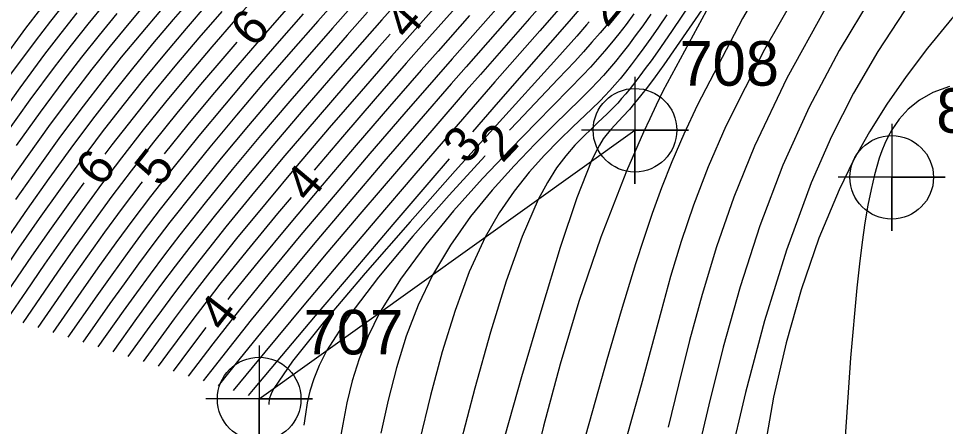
# Model space of a CAD drawing. Extents: x 2602990 to 2605851, y 618069 to 619180.
# Drawn here: x 2603758.8 to 2603810.8, y 618243.8 to 618266.7 of the extents above; entities that cross this region are included whole.
import ezdxf

# ---------------------------------------------------------------- set-up
doc = ezdxf.new("R2010")
doc.units = 0
for name, color, linetype in [('DTM Contours Major', 7, 'Continuous'), ('DTM Contours Major Text', 7, 'Continuous'), ('DTM Contours Minor', 7, 'Continuous'), ('DTM Contours Minor Text', 7, 'Continuous'), ('Exist DTM Breakline', 7, 'Continuous'), ('Exist DTM Breakline Cogo Number', 7, 'Continuous'), ('Exist DTM Breakline Cogo Point CELL', 7, 'Continuous'), ('Exist DTM Regular Point Underwater CELL', 7, 'Continuous'), ('Exist DTM Regular Point Underwater Cogo Number', 7, 'Continuous')]:
    doc.layers.add(name, color=color, linetype=linetype)

# ---------------------------------------------------------------- blocks, each defined once
blk = doc.blocks.new('EXIST DTM BREAKLINE COGO POINT')
at = {"layer": 'Exist DTM Breakline Cogo Point CELL'}
blk.add_lwpolyline([(0, 0.06), (0, -0.06), (0, 0), (0.06, 0), (-0.06, 0)], dxfattribs=at)
blk.add_circle((0, 0), 0.0469, dxfattribs=at)
blk = doc.blocks.new('EXIST DTM REGULAR POINT UNDERWATER')
at = {"layer": 'Exist DTM Regular Point Underwater CELL'}
blk.add_lwpolyline([(0, 0.06), (0, -0.06), (0, 0), (0.06, 0), (-0.06, 0)], dxfattribs=at)
blk.add_circle((0, 0), 0.0469, dxfattribs=at)

msp = doc.modelspace()

# ---------------------------------------------------------------- linework, layer by layer
at = {"layer": 'DTM Contours Major'}
for points in [[(2603811.978, 618271.704), (2603810.161, 618269.396), (2603808.509, 618267.125), (2603807.009, 618264.846), (2603805.645, 618262.509), (2603804.404, 618260.069), (2603803.269, 618257.478), (2603801.884, 618253.698), (2603800.661, 618249.718), (2603799.593, 618245.703), (2603798.672, 618241.817)], [(2603783.63, 618268.977), (2603780.766, 618265.743), (2603779.736, 618264.572), (2603778.024, 618262.612), (2603776.243, 618260.548), (2603774.447, 618258.441), (2603772.695, 618256.35), (2603771.04, 618254.337), (2603769.542, 618252.46), (2603768.826, 618251.539), (2603768.161, 618250.664), (2603767.535, 618249.826), (2603766.938, 618249.016), (2603765.795, 618247.441)], [(2603770.212, 618267.092), (2603768.935, 618265.612), (2603767.679, 618264.126), (2603766.444, 618262.631), (2603765.234, 618261.123), (2603764.048, 618259.596), (2603763.662, 618259.081)], [(2603793.329, 618266.946), (2603792.893, 618266.362), (2603792.479, 618265.827), (2603792.08, 618265.331), (2603791.687, 618264.862), (2603791.293, 618264.41), (2603790.889, 618263.965), (2603790.468, 618263.515), (2603789.702, 618262.72), (2603787.86, 618260.854), (2603786.419, 618259.378), (2603784.84, 618257.706), (2603783.218, 618255.894), (2603781.65, 618253.996), (2603780.232, 618252.069), (2603779.059, 618250.168), (2603778.418, 618248.863), (2603777.92, 618247.593), (2603777.536, 618246.349), (2603777.237, 618245.126), (2603776.995, 618243.916), (2603776.782, 618242.713)], [(2603762.47, 618257.475), (2603761.761, 618256.5), (2603760.646, 618254.929), (2603759.544, 618253.346), (2603758.45, 618251.756), (2603757.361, 618250.163)]]:
    msp.add_lwpolyline(points, dxfattribs=at)
at = {"layer": 'DTM Contours Minor'}
for points in [[(2603814.724, 618303.992), (2603814.1, 618303.033), (2603812.671, 618300.798), (2603807.642, 618292.889), (2603804.749, 618288.355), (2603801.838, 618283.82), (2603799.084, 618279.572), (2603796.662, 618275.9), (2603795.812, 618274.637), (2603795.035, 618273.5), (2603794.321, 618272.476), (2603793.66, 618271.547), (2603793.041, 618270.701), (2603792.455, 618269.921), (2603791.891, 618269.192), (2603791.341, 618268.503), (2603790.799, 618267.842), (2603790.255, 618267.195), (2603789.704, 618266.551), (2603788.641, 618265.33), (2603785.721, 618262.001), (2603784.28, 618260.339)], [(2603816.586, 618304.186), (2603816.107, 618303.451), (2603815.011, 618301.736), (2603811.82, 618296.71), (2603808.755, 618291.894), (2603805.428, 618286.685), (2603802.083, 618281.477), (2603798.965, 618276.664), (2603796.318, 618272.638), (2603795.592, 618271.554), (2603794.933, 618270.583), (2603794.333, 618269.713), (2603793.782, 618268.931), (2603793.27, 618268.224), (2603792.789, 618267.578), (2603792.328, 618266.981), (2603791.879, 618266.421), (2603791.432, 618265.883), (2603790.977, 618265.356), (2603790.506, 618264.827), (2603790.009, 618264.282), (2603789.088, 618263.297), (2603786.807, 618260.9), (2603786.356, 618260.422)], [(2603814.434, 618293.559), (2603810.489, 618287.56), (2603798.103, 618268.467), (2603794.947, 618262.605), (2603794.575, 618261.827), (2603794.218, 618261.064), (2603793.876, 618260.315), (2603793.546, 618259.576), (2603793.229, 618258.846), (2603792.922, 618258.123), (2603791.475, 618254.423), (2603790.244, 618250.817), (2603789.185, 618247.284), (2603788.255, 618243.807), (2603787.411, 618240.367)], [(2603810.91, 618288.251), (2603806.369, 618281.198), (2603801.934, 618274.383), (2603798.013, 618268.465), (2603795.009, 618264.1), (2603794.519, 618263.423), (2603794.086, 618262.842), (2603793.705, 618262.349), (2603793.371, 618261.935), (2603793.076, 618261.589), (2603792.713, 618261.187), (2603792.253, 618260.706), (2603792.037, 618260.471), (2603791.825, 618260.22), (2603791.613, 618259.932), (2603791.396, 618259.589), (2603791.168, 618259.171), (2603790.925, 618258.659), (2603790.131, 618256.625), (2603789.199, 618253.831), (2603788.156, 618250.43), (2603787.032, 618246.573), (2603785.852, 618242.412)], [(2603813.485, 618288.181), (2603809.82, 618283.179), (2603806.106, 618277.697), (2603802.566, 618272.084), (2603799.421, 618266.687), (2603796.894, 618261.855), (2603796.123, 618260.2), (2603795.457, 618258.652), (2603794.874, 618257.181), (2603794.356, 618255.756), (2603793.879, 618254.347), (2603793.423, 618252.925), (2603792.615, 618250.284), (2603791.806, 618247.526), (2603790.998, 618244.674), (2603790.191, 618241.752)], [(2603793.714, 618283.906), (2603792.771, 618282.656), (2603791.583, 618281.12), (2603790.383, 618279.609), (2603789.176, 618278.123), (2603787.965, 618276.664), (2603786.753, 618275.229), (2603785.543, 618273.82), (2603784.338, 618272.436), (2603782.316, 618270.143), (2603779.184, 618266.614), (2603778.08, 618265.362), (2603776.443, 618263.49), (2603774.761, 618261.542), (2603773.075, 618259.561), (2603771.427, 618257.591), (2603769.86, 618255.674), (2603768.416, 618253.853), (2603767.603, 618252.795), (2603766.841, 618251.78), (2603766.121, 618250.8), (2603765.433, 618249.847), (2603764.108, 618247.985)], [(2603812.581, 618283.298), (2603809.389, 618278.939), (2603806.244, 618274.299), (2603803.285, 618269.574), (2603800.655, 618264.957), (2603798.492, 618260.644), (2603797.504, 618258.364), (2603796.681, 618256.218), (2603795.989, 618254.174), (2603795.391, 618252.202), (2603794.852, 618250.271), (2603793.729, 618246.108), (2603793.109, 618243.843), (2603791.837, 618239.26)], [(2603830.7, 618281.783), (2603830.198, 618282.259), (2603829.731, 618282.564), (2603829.275, 618282.709), (2603828.804, 618282.703), (2603828.294, 618282.558), (2603827.718, 618282.284), (2603825.611, 618280.875), (2603822.966, 618278.708), (2603819.992, 618275.993), (2603816.894, 618272.944), (2603813.882, 618269.771), (2603811.161, 618266.686), (2603809.805, 618265.029), (2603808.594, 618263.438), (2603807.511, 618261.88), (2603806.538, 618260.323), (2603805.655, 618258.735), (2603804.846, 618257.084), (2603803.71, 618254.361), (2603802.713, 618251.472), (2603801.863, 618248.479), (2603801.168, 618245.446), (2603800.637, 618242.435)], [(2603811.709, 618278.57), (2603809.021, 618274.919), (2603806.447, 618271.117), (2603804.055, 618267.236), (2603801.913, 618263.348), (2603800.09, 618259.527), (2603798.931, 618256.66), (2603797.964, 618253.882), (2603797.152, 618251.197), (2603796.456, 618248.61), (2603795.837, 618246.128), (2603795.258, 618243.755)], [(2603808.885, 618271.223), (2603808.718, 618270.996), (2603806.7, 618267.985), (2603804.845, 618264.897), (2603803.168, 618261.723), (2603801.686, 618258.454), (2603800.392, 618255.053), (2603799.287, 618251.626), (2603798.342, 618248.252), (2603797.531, 618245.013), (2603796.826, 618241.987), (2603796.201, 618239.255), (2603795.89, 618237.937), (2603795.592, 618236.709), (2603795.303, 618235.552), (2603794.747, 618233.38), (2603794.473, 618232.33)], [(2603798.562, 618270.619), (2603795.439, 618265.956), (2603794.649, 618264.82), (2603794.296, 618264.326), (2603793.969, 618263.877), (2603793.666, 618263.47), (2603793.384, 618263.102), (2603793.12, 618262.77), (2603792.874, 618262.469), (2603792.641, 618262.197), (2603792.419, 618261.948), (2603792.206, 618261.719), (2603791.826, 618261.334), (2603791.313, 618260.847), (2603790.963, 618260.522), (2603790.497, 618260.076), (2603790.01, 618259.574), (2603789.507, 618258.992), (2603788.995, 618258.307), (2603788.477, 618257.496), (2603787.958, 618256.536), (2603787.059, 618254.462), (2603786.17, 618251.948), (2603785.29, 618249.082), (2603784.416, 618245.952), (2603783.546, 618242.646)], [(2603784.281, 618268.386), (2603781.555, 618265.305), (2603780.565, 618264.179), (2603778.82, 618262.178), (2603776.991, 618260.058), (2603775.393, 618258.183)], [(2603768.67, 618268.009), (2603767.491, 618266.64), (2603766.336, 618265.27), (2603765.201, 618263.889), (2603764.08, 618262.486), (2603762.97, 618261.05), (2603761.743, 618259.408), (2603760.522, 618257.721), (2603759.306, 618255.999), (2603758.094, 618254.25)], [(2603772.324, 618268.166), (2603770.984, 618266.636), (2603769.658, 618265.099), (2603768.35, 618263.554), (2603767.066, 618262.001), (2603765.81, 618260.44), (2603764.588, 618258.871), (2603763.472, 618257.386), (2603762.384, 618255.894), (2603761.319, 618254.398), (2603760.271, 618252.898), (2603759.235, 618251.395), (2603758.205, 618249.891)], [(2603776.803, 618267.908), (2603775.603, 618266.55), (2603774.09, 618264.823), (2603772.561, 618263.054), (2603771.04, 618261.264), (2603769.551, 618259.475), (2603768.116, 618257.708), (2603766.761, 618255.984), (2603765.809, 618254.732), (2603764.905, 618253.51), (2603764.04, 618252.312), (2603763.203, 618251.132), (2603761.578, 618248.802)], [(2603786.316, 618268.032), (2603783.133, 618264.426), (2603782.233, 618263.4), (2603780.433, 618261.332), (2603778.518, 618259.109), (2603776.566, 618256.82), (2603774.656, 618254.553), (2603772.866, 618252.394), (2603771.275, 618250.432), (2603770.718, 618249.73), (2603769.703, 618248.429), (2603768.325, 618246.624)], [(2603788.802, 618268.2), (2603787.478, 618266.685), (2603784.723, 618263.555), (2603783.928, 618262.647), (2603782.101, 618260.544), (2603780.121, 618258.243), (2603778.078, 618255.848), (2603776.059, 618253.46), (2603774.154, 618251.182), (2603772.452, 618249.116), (2603771.176, 618247.538), (2603770.012, 618246.08)], [(2603769.44, 618267.55), (2603768.213, 618266.126), (2603767.008, 618264.699), (2603765.823, 618263.261), (2603764.658, 618261.805), (2603763.509, 618260.323), (2603762.318, 618258.732), (2603761.141, 618257.11), (2603759.975, 618255.463), (2603758.818, 618253.797), (2603757.667, 618252.119)], [(2603766.048, 618267.663), (2603764.993, 618266.407), (2603763.954, 618265.138), (2603762.923, 618263.841), (2603761.892, 618262.503), (2603760.597, 618260.764), (2603759.291, 618258.95), (2603757.974, 618257.078)], [(2603763.651, 618267.543), (2603762.706, 618266.383), (2603761.764, 618265.193), (2603760.813, 618263.955), (2603759.454, 618262.123), (2603758.063, 618260.185)], [(2603761.467, 618267.636), (2603760.61, 618266.548), (2603759.74, 618265.414), (2603758.315, 618263.487)], [(2603777.598, 618267.478), (2603776.428, 618266.154), (2603774.873, 618264.377), (2603773.292, 618262.548), (2603771.716, 618260.695), (2603770.174, 618258.846), (2603768.695, 618257.028), (2603767.309, 618255.27), (2603766.402, 618254.08), (2603765.546, 618252.927), (2603764.729, 618251.802), (2603763.943, 618250.7), (2603762.421, 618248.53)], [(2603773.959, 618267.356), (2603772.533, 618265.727), (2603771.106, 618264.075), (2603769.694, 618262.409), (2603768.308, 618260.739), (2603766.976, 618259.091)], [(2603786.899, 618267.362), (2603783.925, 618263.988), (2603783.075, 618263.018), (2603781.257, 618260.927), (2603779.305, 618258.661), (2603777.306, 618256.316), (2603775.342, 618253.989), (2603773.501, 618251.776), (2603771.865, 618249.773), (2603770.889, 618248.552), (2603769.584, 618246.887), (2603769.168, 618246.352)], [(2603789.252, 618267.375), (2603788.056, 618266.004), (2603785.535, 618263.138), (2603784.802, 618262.299), (2603782.983, 618260.202), (2603780.987, 618257.882), (2603778.903, 618255.44), (2603776.819, 618252.981), (2603774.824, 618250.609), (2603772.628, 618247.967), (2603770.855, 618245.808)], [(2603762.084, 618267.011), (2603761.186, 618265.873), (2603760.277, 618264.687), (2603758.885, 618262.808), (2603757.451, 618260.807)], [(2603760.039, 618267.231), (2603759.209, 618266.147), (2603757.746, 618264.169)], [(2603766.769, 618267.151), (2603765.665, 618265.839), (2603764.578, 618264.514), (2603763.502, 618263.164), (2603762.431, 618261.777), (2603761.17, 618260.085), (2603759.906, 618258.335), (2603758.639, 618256.538)], [(2603764.321, 618266.974), (2603763.33, 618265.76), (2603762.344, 618264.517), (2603761.352, 618263.229), (2603760.025, 618261.443), (2603758.676, 618259.567)], [(2603774.779, 618266.949), (2603773.309, 618265.271), (2603771.832, 618263.561), (2603770.365, 618261.834), (2603768.928, 618260.106), (2603767.539, 618258.39), (2603766.215, 618256.702), (2603765.22, 618255.389), (2603764.27, 618254.099), (2603763.355, 618252.827), (2603762.467, 618251.569), (2603760.735, 618249.074)], [(2603778.391, 618267.046), (2603777.254, 618265.758), (2603775.657, 618263.933), (2603774.025, 618262.044), (2603772.394, 618260.127), (2603770.8, 618258.217), (2603769.277, 618256.35), (2603767.861, 618254.559), (2603767, 618253.434), (2603766.191, 618252.35), (2603765.423, 618251.298), (2603764.686, 618250.271), (2603763.265, 618248.257)], [(2603784.101, 618266.855), (2603782.344, 618264.866), (2603781.397, 618263.788), (2603779.622, 618261.751), (2603777.749, 618259.578), (2603775.847, 618257.347), (2603773.99, 618255.138), (2603772.247, 618253.029), (2603770.69, 618251.099), (2603770.551, 618250.922)], [(2603794.279, 618266.927), (2603793.827, 618266.288), (2603793.408, 618265.712), (2603793.019, 618265.192), (2603792.651, 618264.72), (2603792.3, 618264.286), (2603791.959, 618263.883), (2603791.623, 618263.502), (2603791.283, 618263.134), (2603790.935, 618262.77), (2603790.315, 618262.145), (2603788.88, 618260.741), (2603787.791, 618259.659), (2603786.605, 618258.427), (2603785.38, 618257.06), (2603784.17, 618255.572), (2603783.034, 618253.977), (2603782.025, 618252.29), (2603781.222, 618250.61), (2603780.559, 618248.87), (2603780.008, 618247.083), (2603779.542, 618245.262), (2603779.131, 618243.417)], [(2603795.178, 618266.892), (2603794.709, 618266.21), (2603794.278, 618265.594), (2603793.882, 618265.039), (2603793.515, 618264.539), (2603793.174, 618264.089), (2603792.855, 618263.681), (2603792.553, 618263.311), (2603792.263, 618262.972), (2603791.983, 618262.657), (2603791.706, 618262.361), (2603791.428, 618262.075), (2603790.949, 618261.604), (2603789.898, 618260.609), (2603789.134, 618259.871), (2603788.314, 618259.03), (2603787.463, 618258.075), (2603786.608, 618256.994), (2603785.776, 618255.777), (2603784.992, 618254.413), (2603784.096, 618252.467), (2603783.3, 618250.308), (2603782.583, 618247.981), (2603781.927, 618245.527), (2603781.31, 618242.987)], [(2603790.82, 618266.505), (2603790.674, 618266.334), (2603790.127, 618265.705), (2603789.011, 618264.452), (2603785.625, 618260.713), (2603783.312, 618258.141), (2603780.774, 618255.287), (2603778.249, 618252.392), (2603775.975, 618249.704), (2603774.188, 618247.465), (2603773.126, 618245.922), (2603773.017, 618245.71), (2603772.942, 618245.532), (2603772.895, 618245.381), (2603772.869, 618245.25), (2603772.856, 618245.132), (2603772.851, 618245.021)], [(2603779.657, 618265.819), (2603778.907, 618264.967), (2603777.232, 618263.05), (2603775.5, 618261.043), (2603773.759, 618258.999), (2603772.058, 618256.968), (2603770.448, 618255.003), (2603768.976, 618253.153), (2603768.211, 618252.163), (2603767.498, 618251.218), (2603766.825, 618250.309), (2603766.183, 618249.429), (2603764.952, 618247.713)], [(2603771.056, 618265.368), (2603770.382, 618264.587), (2603769.022, 618262.982), (2603767.687, 618261.371), (2603766.387, 618259.758), (2603765.13, 618258.147), (2603764.052, 618256.717), (2603763.01, 618255.292), (2603761.995, 618253.871), (2603761.001, 618252.452), (2603760.021, 618251.035), (2603759.048, 618249.619)], [(2603811.033, 618262.883), (2603810.105, 618262.536), (2603809.342, 618262.108), (2603808.719, 618261.608), (2603808.213, 618261.048), (2603807.8, 618260.436), (2603807.596, 618260.066), (2603807.411, 618259.679), (2603807.244, 618259.273), (2603807.091, 618258.844), (2603806.951, 618258.391), (2603806.819, 618257.909), (2603806.63, 618257.103), (2603806.453, 618256.213), (2603806.288, 618255.226), (2603806.131, 618254.132), (2603805.98, 618252.919), (2603805.831, 618251.577), (2603805.47, 618247.647), (2603805.17, 618243.21)], [(2603782.975, 618258.824), (2603781.939, 618257.619), (2603779.808, 618255.126), (2603777.622, 618252.556), (2603775.457, 618250), (2603771.977, 618245.867), (2603771.699, 618245.535)], [(2603784.983, 618258.968), (2603784.977, 618258.963), (2603782.966, 618256.783), (2603780.922, 618254.481), (2603778.996, 618252.178), (2603777.336, 618249.992), (2603776.092, 618248.045), (2603775.679, 618247.221), (2603775.375, 618246.467), (2603775.158, 618245.769), (2603775.008, 618245.112), (2603774.901, 618244.482), (2603774.816, 618243.867)], [(2603765.744, 618257.516), (2603765.672, 618257.424), (2603764.635, 618256.052), (2603763.638, 618254.694), (2603762.673, 618253.347), (2603761.733, 618252.009), (2603759.891, 618249.346)], [(2603774.105, 618256.653), (2603773.337, 618255.739), (2603771.639, 618253.678), (2603770.113, 618251.775), (2603769.449, 618250.925), (2603768.831, 618250.12), (2603768.251, 618249.351), (2603767.163, 618247.884), (2603766.638, 618247.169)], [(2603769.324, 618249.342), (2603768.462, 618248.208), (2603767.482, 618246.896)]]:
    msp.add_lwpolyline(points, dxfattribs=at)
at = {"layer": 'Exist DTM Breakline'}
msp.add_line((2603772.31, 618245.338), (2603793.387, 618260.421), dxfattribs=at)
msp.add_line((2603772.31, 618245.338), (2603793.387, 618260.421), dxfattribs=at)
msp.add_spline([(2603751.583, 618450.596), (2603768.954, 618435.891), (2603805.072, 618414.752), (2603828.46, 618387.458), (2603819.191, 618359.408), (2603788.513, 618315.278), (2603769.845, 618293.995), (2603740.578, 618255.58)], degree=3, dxfattribs=at)

# ---------------------------------------------------------------- block references
at = {"layer": 'Exist DTM Breakline Cogo Point CELL', "xscale": 50, "yscale": 50}
for p in [(2603793.387, 618260.421), (2603772.31, 618245.338)]:
    msp.add_blockref('EXIST DTM BREAKLINE COGO POINT', p, dxfattribs=at)
at = {"layer": 'Exist DTM Regular Point Underwater CELL', "xscale": 50, "yscale": 50}
msp.add_blockref('EXIST DTM REGULAR POINT UNDERWATER', (2603807.791, 618257.778), dxfattribs=at)

# ---------------------------------------------------------------- texts
at = {"layer": 'DTM Contours Major Text'}
msp.add_text('6', height=2, rotation=53.4296, dxfattribs=at).set_placement((2603763.475, 618257.16))
at = {"layer": 'DTM Contours Minor Text'}
for s, rotation, p in [('2', 50.5376, (2603791.819, 618266.131)), ('4', 48.4841, (2603780.635, 618265.416)), ('6', 49.0073, (2603772.035, 618264.975)), ('3', 49.2536, (2603783.958, 618258.434)), ('2', 46.6386, (2603785.948, 618258.533)), ('5', 51.9598, (2603766.745, 618257.173)), ('4', 49.8992, (2603775.092, 618256.275)), ('4', 52.1498, (2603770.323, 618249.005))]:
    msp.add_text(s, height=2, rotation=rotation, dxfattribs=at).set_placement(p)
at = {"layer": 'Exist DTM Breakline Cogo Number'}
for s, p in [('708', (2603795.887, 618262.921)), ('707', (2603774.81, 618247.838))]:
    msp.add_text(s, height=2.5, dxfattribs=at).set_placement(p)
at = {"layer": 'Exist DTM Regular Point Underwater Cogo Number'}
msp.add_text('838', height=2.5, dxfattribs=at).set_placement((2603810.291, 618260.278))

doc.saveas('drawing.dxf')
